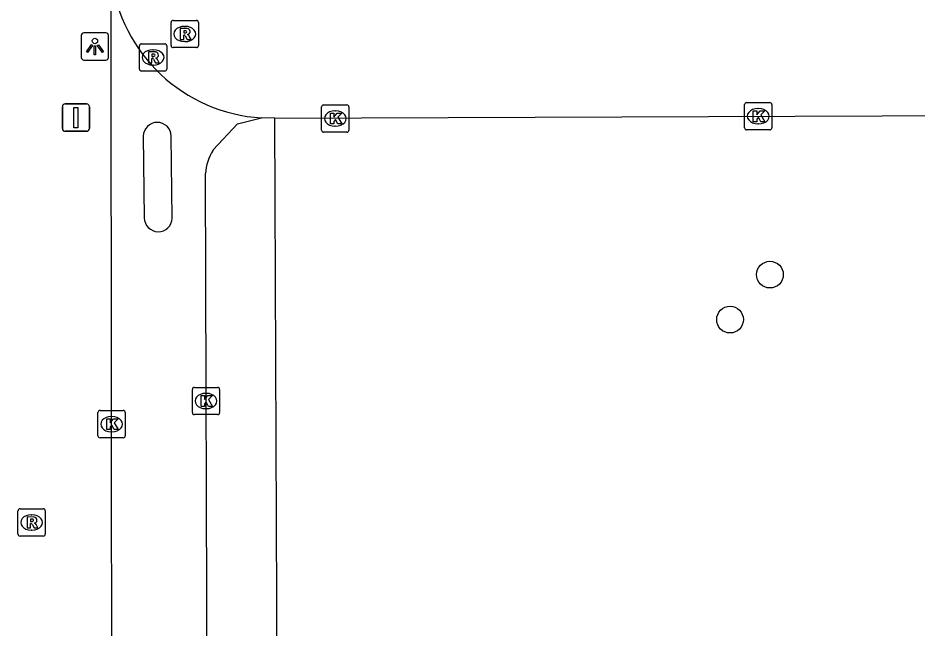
# Model space of a CAD drawing. Extents: x 160457 to 162082, y 388340 to 389736.
# Drawn here: x 160809.98 to 160842.96, y 388363.13 to 388385.52 of the extents above; entities that cross this region are included whole.
import ezdxf

# ---------------------------------------------------------------- set-up
doc = ezdxf.new("R2010")
doc.units = 0
for name, color, linetype in [('IMGEO_Boom', 7, 'Continuous'), ('IMGEO_Fietspad_open', 7, 'Continuous'), ('IMGEO_Kolk', 7, 'Continuous'), ('IMGEO_Lichtpunt', 7, 'Continuous'), ('IMGEO_Rijbaan_lokaal_open', 7, 'Continuous'), ('IMGEO_Rioolput', 7, 'Continuous'), ('IMGEO_Verkeersbordpaal', 7, 'Continuous'), ('IMGEO_Voetpad_open', 7, 'Continuous')]:
    doc.layers.add(name, color=color, linetype=linetype)

msp = doc.modelspace()

# ---------------------------------------------------------------- linework, layer by layer
at = {"layer": 'IMGEO_Boom'}
for centre in [(160837.539, 388376.114), (160836.076, 388374.466)]:
    msp.add_circle(centre, 0.489, dxfattribs=at)
at = {"layer": 'IMGEO_Fietspad_open'}
for points in [[(160813.417, 388360.42), (160813.408, 388370.635), (160813.399, 388385.868), (160813.396, 388387.034)], [(160817.128, 388380.682), (160818.03, 388381.645), (160818.907, 388381.859)], [(160814.567, 388381.19), (160814.606, 388378.197)], [(160815.632, 388378.187), (160815.599, 388381.193)], [(160816.917, 388360.246), (160816.855, 388379.817)]]:
    msp.add_lwpolyline(points, dxfattribs=at)
for centre, radius, start, end in [((160815.083, 388381.179), 0.516, 1.5716, 178.7615), ((160818.649, 388379.726), 1.796, 147.8603, 177.1076), ((160815.119, 388378.201), 0.513, 180.4555, 358.4276)]:
    msp.add_arc(centre, radius, start, end, dxfattribs=at)
at = {"layer": 'IMGEO_Kolk'}
for p, q in [((160821.107, 388381.409), (160821.107, 388382.261)), ((160821.182, 388382.335), (160822.034, 388382.335)), ((160822.108, 388382.261), (160822.108, 388381.409)), ((160836.608, 388381.494), (160836.608, 388382.346)), ((160836.683, 388382.42), (160837.535, 388382.42)), ((160837.096, 388382.2), (160837.121, 388382.2)), ((160837.609, 388382.346), (160837.609, 388381.494)), ((160821.595, 388382.115), (160821.62, 388382.115)), ((160821.618, 388381.555), (160821.593, 388381.555)), ((160837.119, 388381.64), (160837.094, 388381.64)), ((160822.034, 388381.335), (160821.182, 388381.335)), ((160837.535, 388381.42), (160836.683, 388381.42)), ((160816.369, 388371.057), (160816.369, 388371.909)), ((160816.444, 388371.983), (160817.296, 388371.983)), ((160817.37, 388371.909), (160817.37, 388371.057)), ((160816.857, 388371.763), (160816.882, 388371.763)), ((160812.91, 388370.209), (160812.91, 388371.061)), ((160812.985, 388371.135), (160813.837, 388371.135)), ((160813.398, 388370.915), (160813.423, 388370.915)), ((160813.911, 388371.061), (160813.911, 388370.209)), ((160817.296, 388370.983), (160816.444, 388370.983)), ((160816.88, 388371.203), (160816.855, 388371.203)), ((160813.421, 388370.355), (160813.396, 388370.355)), ((160813.837, 388370.135), (160812.985, 388370.135))]:
    msp.add_line(p, q, dxfattribs=at)
for points in [[(160821.107, 388381.409), (160821.107, 388382.261)], [(160821.182, 388382.335), (160822.034, 388382.335)], [(160822.108, 388382.261), (160822.108, 388381.409)], [(160836.608, 388381.494), (160836.608, 388382.346)], [(160836.683, 388382.42), (160837.535, 388382.42)], [(160836.929, 388382.12), (160837.052, 388382.12), (160837.052, 388381.969), (160837.182, 388382.12), (160837.346, 388382.12), (160837.2, 388381.969), (160837.353, 388381.72), (160837.201, 388381.72), (160837.116, 388381.884), (160837.052, 388381.817), (160837.052, 388381.72), (160836.929, 388381.72), (160836.929, 388382.12)], [(160837.609, 388382.346), (160837.609, 388381.494)], [(160821.428, 388382.035), (160821.551, 388382.035), (160821.551, 388381.884), (160821.681, 388382.035), (160821.845, 388382.035), (160821.699, 388381.884), (160821.852, 388381.635), (160821.7, 388381.635), (160821.615, 388381.799), (160821.551, 388381.732), (160821.551, 388381.635), (160821.428, 388381.635), (160821.428, 388382.035)], [(160822.034, 388381.335), (160821.182, 388381.335)], [(160837.535, 388381.42), (160836.683, 388381.42)], [(160816.369, 388371.057), (160816.369, 388371.909)], [(160816.444, 388371.983), (160817.296, 388371.983)], [(160817.37, 388371.909), (160817.37, 388371.057)], [(160816.69, 388371.683), (160816.813, 388371.683), (160816.813, 388371.532), (160816.943, 388371.683), (160817.107, 388371.683), (160816.961, 388371.532), (160817.114, 388371.283), (160816.962, 388371.283), (160816.877, 388371.447), (160816.813, 388371.38), (160816.813, 388371.283), (160816.69, 388371.283), (160816.69, 388371.683)], [(160812.91, 388370.209), (160812.91, 388371.061)], [(160812.985, 388371.135), (160813.837, 388371.135)], [(160813.911, 388371.061), (160813.911, 388370.209)], [(160817.296, 388370.983), (160816.444, 388370.983)], [(160813.231, 388370.835), (160813.354, 388370.835), (160813.354, 388370.684), (160813.484, 388370.835), (160813.648, 388370.835), (160813.502, 388370.684), (160813.655, 388370.435), (160813.503, 388370.435), (160813.418, 388370.599), (160813.354, 388370.532), (160813.354, 388370.435), (160813.231, 388370.435), (160813.231, 388370.835)], [(160813.837, 388370.135), (160812.985, 388370.135)]]:
    msp.add_lwpolyline(points, dxfattribs=at)
for centre, start, end in [((160821.184, 388382.259), 91.552, 178.448), ((160821.184, 388382.259), 91.552, 178.448), ((160822.032, 388382.259), 1.552, 88.448), ((160822.032, 388382.259), 1.552, 88.448), ((160836.685, 388382.344), 91.552, 178.448), ((160836.685, 388382.344), 91.552, 178.448), ((160837.533, 388382.344), 1.552, 88.448), ((160837.533, 388382.344), 1.552, 88.448), ((160836.685, 388381.496), 181.552, 268.448), ((160836.685, 388381.496), 181.552, 268.448), ((160837.533, 388381.496), 271.552, 358.448), ((160837.533, 388381.496), 271.552, 358.448), ((160821.184, 388381.411), 181.552, 268.448), ((160821.184, 388381.411), 181.552, 268.448), ((160822.032, 388381.411), 271.552, 358.448), ((160822.032, 388381.411), 271.552, 358.448), ((160816.446, 388371.907), 91.552, 178.448), ((160816.446, 388371.907), 91.552, 178.448), ((160817.294, 388371.907), 1.552, 88.448), ((160817.294, 388371.907), 1.552, 88.448), ((160812.987, 388371.059), 91.552, 178.448), ((160812.987, 388371.059), 91.552, 178.448), ((160813.835, 388371.059), 1.552, 88.448), ((160813.835, 388371.059), 1.552, 88.448), ((160816.446, 388371.059), 181.552, 268.448), ((160816.446, 388371.059), 181.552, 268.448), ((160817.294, 388371.059), 271.552, 358.448), ((160817.294, 388371.059), 271.552, 358.448), ((160812.987, 388370.211), 181.552, 268.448), ((160812.987, 388370.211), 181.552, 268.448), ((160813.835, 388370.211), 271.552, 358.448), ((160813.835, 388370.211), 271.552, 358.448)]:
    msp.add_arc(centre, 0.0765, start, end, dxfattribs=at)
for centre, major_axis, ratio, start_param, end_param in [((160837.095, 388381.92), (-0.387, 0.002), 0.722429, 4.712389, 7.853982), ((160837.12, 388381.92), (-0.39, 0.002), 0.717154, 1.570796, 4.712389), ((160821.594, 388381.835), (-0.387, 0.002), 0.722429, 4.712389, 7.853982), ((160821.619, 388381.835), (-0.39, 0.002), 0.717154, 1.570796, 4.712389), ((160816.856, 388371.483), (-0.387, 0.002), 0.722429, 4.712389, 7.853982), ((160816.881, 388371.483), (-0.39, 0.002), 0.717154, 1.570796, 4.712389), ((160813.397, 388370.635), (-0.387, 0.002), 0.722429, 4.712389, 7.853982), ((160813.422, 388370.635), (-0.39, 0.002), 0.717154, 1.570796, 4.712389)]:
    msp.add_ellipse(centre, major_axis=major_axis, ratio=ratio, start_param=start_param, end_param=end_param, dxfattribs=at)
at = {"layer": 'IMGEO_Lichtpunt'}
for p, q in [((160812.3, 388384.879), (160812.3, 388384.072)), ((160812.3, 388384.879), (160812.3, 388384.072)), ((160813.202, 388384.974), (160812.394, 388384.974)), ((160813.202, 388384.974), (160812.394, 388384.974)), ((160813.296, 388384.072), (160813.296, 388384.879)), ((160813.296, 388384.072), (160813.296, 388384.879)), ((160812.394, 388383.978), (160813.202, 388383.978)), ((160812.394, 388383.978), (160813.202, 388383.978))]:
    msp.add_line(p, q, dxfattribs=at)
for points in [[(160812.674, 388384.543), (160812.713, 388384.515), (160812.525, 388384.253), (160812.487, 388384.28), (160812.674, 388384.543)], [(160812.776, 388384.495), (160812.823, 388384.495), (160812.823, 388384.173), (160812.776, 388384.173), (160812.776, 388384.495)], [(160812.886, 388384.515), (160812.924, 388384.542), (160813.111, 388384.28), (160813.072, 388384.252), (160812.886, 388384.515)]]:
    msp.add_lwpolyline(points, dxfattribs=at)
msp.add_circle((160812.799, 388384.677), 0.0994, dxfattribs=at)
for centre, start, end in [((160812.394, 388384.879), 90, 180), ((160812.394, 388384.879), 90, 180), ((160813.202, 388384.879), 0, 90), ((160813.202, 388384.879), 0, 90), ((160812.394, 388384.072), 180, 270), ((160812.394, 388384.072), 180, 270), ((160813.202, 388384.072), 270, 0), ((160813.202, 388384.072), 270, 360)]:
    msp.add_arc(centre, 0.0946, start, end, dxfattribs=at)
at = {"layer": 'IMGEO_Rijbaan_lokaal_open'}
for points in [[(160819.396, 388381.852), (160818.907, 388381.859)], [(160819.396, 388381.852), (160876.614, 388382.064)]]:
    msp.add_lwpolyline(points, dxfattribs=at)
msp.add_arc((160819.262, 388387.759), 5.91, 187.0414, 266.5605, dxfattribs=at)
at = {"layer": 'IMGEO_Rioolput'}
for p, q in [((160815.666, 388385.434), (160816.518, 388385.434)), ((160815.591, 388384.508), (160815.591, 388385.36)), ((160816.079, 388385.214), (160816.104, 388385.214)), ((160816.592, 388385.36), (160816.592, 388384.508)), ((160814.429, 388383.65), (160814.429, 388384.502)), ((160814.504, 388384.576), (160815.356, 388384.576)), ((160815.43, 388384.502), (160815.43, 388383.65)), ((160816.518, 388384.434), (160815.666, 388384.434)), ((160816.102, 388384.654), (160816.077, 388384.654)), ((160814.917, 388384.356), (160814.942, 388384.356)), ((160814.94, 388383.796), (160814.915, 388383.796)), ((160815.356, 388383.576), (160814.504, 388383.576)), ((160809.979, 388366.606), (160809.979, 388367.458)), ((160810.054, 388367.532), (160810.906, 388367.532)), ((160810.467, 388367.312), (160810.492, 388367.312)), ((160810.98, 388367.458), (160810.98, 388366.606)), ((160810.49, 388366.752), (160810.465, 388366.752)), ((160810.906, 388366.532), (160810.054, 388366.532))]:
    msp.add_line(p, q, dxfattribs=at)
for points in [[(160815.666, 388385.434), (160816.518, 388385.434)], [(160815.591, 388384.508), (160815.591, 388385.36)], [(160816.18, 388385.132), (160815.928, 388385.134), (160815.928, 388384.734)], [(160816.592, 388385.36), (160816.592, 388384.508)], [(160815.928, 388384.734), (160816.052, 388384.734), (160816.052, 388384.896), (160816.063, 388384.896)], [(160816.106, 388385.053), (160816.052, 388385.053), (160816.052, 388384.972)], [(160816.052, 388384.972), (160816.104, 388384.972)], [(160816.11, 388384.867), (160816.181, 388384.734), (160816.321, 388384.734), (160816.256, 388384.86)], [(160814.429, 388383.65), (160814.429, 388384.502)], [(160814.504, 388384.576), (160815.356, 388384.576)], [(160815.43, 388384.502), (160815.43, 388383.65)], [(160816.518, 388384.434), (160815.666, 388384.434)], [(160815.018, 388384.274), (160814.766, 388384.276), (160814.766, 388383.876)], [(160814.944, 388384.195), (160814.89, 388384.195), (160814.89, 388384.114)], [(160814.89, 388384.114), (160814.942, 388384.114)], [(160814.766, 388383.876), (160814.89, 388383.876), (160814.89, 388384.038), (160814.901, 388384.038)], [(160814.948, 388384.009), (160815.019, 388383.876), (160815.159, 388383.876), (160815.094, 388384.002)], [(160815.356, 388383.576), (160814.504, 388383.576)], [(160809.979, 388366.606), (160809.979, 388367.458)], [(160810.054, 388367.532), (160810.906, 388367.532)], [(160810.98, 388367.458), (160810.98, 388366.606)], [(160810.568, 388367.23), (160810.316, 388367.232), (160810.316, 388366.832)], [(160810.316, 388366.832), (160810.44, 388366.832), (160810.44, 388366.994), (160810.451, 388366.994)], [(160810.494, 388367.151), (160810.44, 388367.151), (160810.44, 388367.07)], [(160810.44, 388367.07), (160810.492, 388367.07)], [(160810.498, 388366.965), (160810.569, 388366.832), (160810.709, 388366.832), (160810.644, 388366.958)], [(160810.906, 388366.532), (160810.054, 388366.532)]]:
    msp.add_lwpolyline(points, dxfattribs=at)
for centre, radius, start, end in [((160815.668, 388385.358), 0.0765, 91.552, 178.448), ((160815.668, 388385.358), 0.0765, 91.552, 178.448), ((160816.516, 388385.358), 0.0765, 1.552, 88.448), ((160816.516, 388385.358), 0.0765, 1.552, 88.448), ((160816.179, 388385.022), 0.109, 350.3612, 89.416), ((160816.062, 388384.843), 0.0533, 26.0293, 88.6989), ((160816.088, 388385.161), 0.19, 274.7715, 282.9687), ((160816.112, 388384.957), 0.0964, 77.0061, 93.1865), ((160816.126, 388385.014), 0.0378, 276.6634, 79.6772), ((160816.177, 388385.022), 0.112, 277.5842, 350.9817), ((160816.161, 388384.807), 0.108, 29.5134, 73.7905), ((160814.506, 388384.5), 0.0765, 91.552, 178.448), ((160814.506, 388384.5), 0.0765, 91.552, 178.448), ((160815.354, 388384.5), 0.0765, 1.552, 88.448), ((160815.354, 388384.5), 0.0765, 1.552, 88.448), ((160815.668, 388384.51), 0.0765, 181.552, 268.448), ((160815.668, 388384.51), 0.0765, 181.552, 268.448), ((160816.516, 388384.51), 0.0765, 271.552, 358.448), ((160816.516, 388384.51), 0.0765, 271.552, 358.448), ((160814.926, 388384.303), 0.19, 274.7715, 282.9687), ((160814.95, 388384.099), 0.0964, 77.0061, 93.1865), ((160814.964, 388384.156), 0.0378, 276.6634, 79.6772), ((160815.017, 388384.164), 0.109, 350.3612, 89.416), ((160815.015, 388384.164), 0.112, 277.5842, 350.9817), ((160814.9, 388383.985), 0.0533, 26.0293, 88.6989), ((160814.999, 388383.949), 0.108, 29.5134, 73.7905), ((160814.506, 388383.652), 0.0765, 181.552, 268.448), ((160814.506, 388383.652), 0.0765, 181.552, 268.448), ((160815.354, 388383.652), 0.0765, 271.552, 358.448), ((160815.354, 388383.652), 0.0765, 271.552, 358.448), ((160810.056, 388367.456), 0.0765, 91.552, 178.448), ((160810.056, 388367.456), 0.0765, 91.552, 178.448), ((160810.904, 388367.456), 0.0765, 1.552, 88.448), ((160810.904, 388367.456), 0.0765, 1.552, 88.448), ((160810.45, 388366.941), 0.0533, 26.0293, 88.6989), ((160810.476, 388367.259), 0.19, 274.7715, 282.9687), ((160810.5, 388367.055), 0.0964, 77.0061, 93.1865), ((160810.514, 388367.112), 0.0378, 276.6634, 79.6772), ((160810.567, 388367.12), 0.109, 350.3612, 89.416), ((160810.565, 388367.12), 0.112, 277.5842, 350.9817), ((160810.549, 388366.905), 0.108, 29.5134, 73.7905), ((160810.056, 388366.608), 0.0765, 181.552, 268.448), ((160810.056, 388366.608), 0.0765, 181.552, 268.448), ((160810.904, 388366.608), 0.0765, 271.552, 358.448), ((160810.904, 388366.608), 0.0765, 271.552, 358.448)]:
    msp.add_arc(centre, radius, start, end, dxfattribs=at)
for centre, major_axis, ratio, start_param, end_param in [((160816.078, 388384.934), (-0.387, 0.002), 0.722429, 4.712389, 7.853982), ((160816.103, 388384.934), (-0.39, 0.002), 0.717154, 1.570796, 4.712389), ((160814.916, 388384.076), (-0.387, 0.002), 0.722429, 4.712389, 7.853982), ((160814.941, 388384.076), (-0.39, 0.002), 0.717154, 1.570796, 4.712389), ((160810.466, 388367.032), (-0.387, 0.002), 0.722429, 4.712389, 7.853982), ((160810.491, 388367.032), (-0.39, 0.002), 0.717154, 1.570796, 4.712389)]:
    msp.add_ellipse(centre, major_axis=major_axis, ratio=ratio, start_param=start_param, end_param=end_param, dxfattribs=at)
at = {"layer": 'IMGEO_Verkeersbordpaal'}
for p, q in [((160811.605, 388381.468), (160811.605, 388382.268)), ((160811.605, 388382.268), (160811.605, 388381.468)), ((160811.705, 388382.368), (160812.495, 388382.368)), ((160812.495, 388382.368), (160811.705, 388382.368)), ((160812.595, 388382.268), (160812.595, 388381.468)), ((160812.595, 388381.468), (160812.595, 388382.268)), ((160812.495, 388381.368), (160811.705, 388381.368)), ((160811.705, 388381.368), (160812.495, 388381.368))]:
    msp.add_line(p, q, dxfattribs=at)
msp.add_lwpolyline([(160812.025, 388382.243), (160812.175, 388382.243), (160812.175, 388381.493), (160812.025, 388381.493), (160812.025, 388382.243)], dxfattribs=at)
for centre, start, end in [((160811.705, 388382.268), 90, 180), ((160811.705, 388382.268), 90, 180), ((160812.495, 388382.268), 0, 90), ((160812.495, 388382.268), 360, 90), ((160811.705, 388381.468), 180, 270), ((160811.705, 388381.468), 180, 270), ((160812.495, 388381.468), 270, 0), ((160812.495, 388381.468), 270, 0)]:
    msp.add_arc(centre, 0.1, start, end, dxfattribs=at)
at = {"layer": 'IMGEO_Voetpad_open'}
msp.add_lwpolyline([(160819.474, 388361.158), (160819.396, 388381.852)], dxfattribs=at)

doc.saveas('drawing.dxf')
